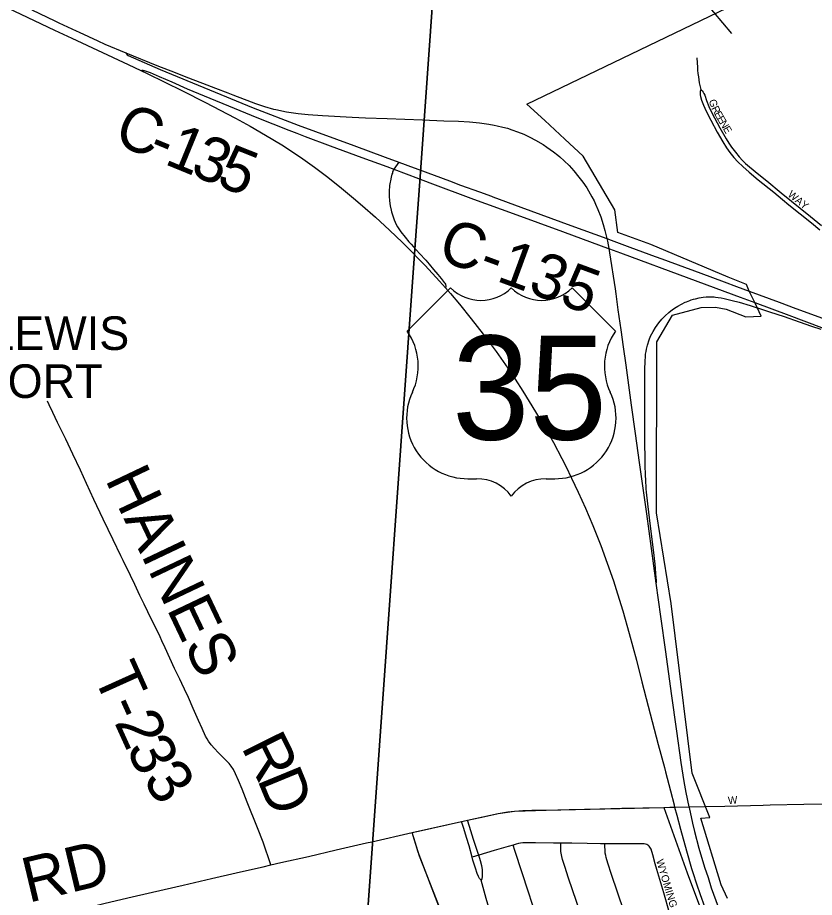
# Model space of a CAD drawing. Extents: x 1410790 to 1770854, y 448063 to 770588.
# Drawn here: x 1550315 to 1555646, y 615190 to 621077 of the extents above; entities that cross this region are included whole.
import ezdxf

# ---------------------------------------------------------------- set-up
doc = ezdxf.new("R2010")
doc.units = 0
for name, color, linetype in [('GM_X_Airport_Text_Class_2', 7, 'Continuous'), ('GM_X_City_Street', 7, 'Continuous'), ('GM_X_City_Street_Text', 7, 'Continuous'), ('GM_X_Corporation', 7, 'Continuous'), ('GM_X_County_Road', 7, 'Continuous'), ('GM_X_County_Road_Text', 7, 'Continuous'), ('GM_X_Interchange_Ramps', 7, 'Continuous'), ('GM_X_Minor_River', 7, 'Continuous'), ('GM_X_Township', 7, 'Continuous'), ('GM_X_Township_Road', 7, 'Continuous'), ('GM_X_Township_Road_Text', 7, 'Continuous'), ('GM_X_US_Location', 7, 'Continuous'), ('GM_X_US_Route', 7, 'Continuous'), ('GM_X_US_Shield', 7, 'Continuous')]:
    doc.layers.add(name, color=color, linetype=linetype)

msp = doc.modelspace()

# ---------------------------------------------------------------- linework, layer by layer
at = {"layer": 'GM_X_City_Street'}
for points in [[(1554859.5, 620808.7), (1554863, 620743), (1554864.4, 620725.6), (1554866.5, 620703.7), (1554869.6, 620680.5), (1554872.6, 620660.7), (1554875.6, 620640), (1554880.9, 620614.2), (1554885.2, 620596.1)], [(1554885.2, 620596.1), (1554881.7, 620581.4), (1554880.7, 620570.8), (1554880.7, 620559.7), (1554882.9, 620549.3), (1554890.6, 620525.2), (1554903.8, 620491.7), (1554922.8, 620449.9), (1554952.7, 620391.5), (1554996.2, 620310.5), (1555033.9, 620245.1), (1555058.1, 620206.1), (1555080.8, 620174), (1555107.7, 620140.9), (1555134.3, 620111.9), (1555167.1, 620079.7), (1555208.7, 620042.6), (1555269.3, 619992.4), (1555374.3, 619908.3), (1555432.4, 619860.2), (1555475.3, 619824.6), (1555626, 619703.2), (1555682, 619657.6)], [(1554885.2, 620596.1), (1554895.3, 620587), (1554901.4, 620578.4), (1554906.4, 620569.8), (1554912, 620557.2), (1554924.3, 620521.7), (1554939.9, 620482), (1554954.9, 620449.2), (1554977.5, 620405.5), (1555013.6, 620339.1), (1555055.7, 620264.9), (1555073, 620237), (1555091.5, 620209.9), (1555117.3, 620175.9), (1555142.2, 620145.4), (1555164.5, 620121.3), (1555185.8, 620100.9), (1555263.5, 620035.1), (1555327.7, 619984.1), (1555423.6, 619904.4), (1555620.6, 619746.1), (1555694.2, 619685.7)], [(1555210.3, 619247.3), (1555410.2, 619172.2), (1555520.6, 619130.4), (1555847.5, 619011.7), (1555987.3, 618959.1)], [(1555248, 619170.2), (1555474.4, 619085.3), (1555693.8, 619003.3), (1555736.1, 618987.8)], [(1554911.5, 615798.3), (1555047.3, 615801.7), (1555303.7, 615807.5), (1555349.6, 615808.7), (1555575.6, 615813.2), (1555780.1, 615816.5)], [(1553400.7, 615472.6), (1553399.1, 615477.9), (1553365.8, 615577.8), (1553338.9, 615663.5), (1553325.4, 615706.6)], [(1553355.4, 615459.2), (1553335.7, 615534.8), (1553319.2, 615591.5), (1553299.9, 615650.7), (1553284.6, 615697.6)], [(1553309.2, 614668.9), (1553289.7, 614726.8), (1553263.2, 614805.2), (1553194.2, 614981.8), (1553133.9, 615132.6), (1553076.4, 615276.2), (1552994.7, 615493.2), (1552955.9, 615623.7)], [(1553629.7, 615540.1), (1553597.9, 615530.7), (1553503.6, 615502.9), (1553400.7, 615472.6)], [(1553948.8, 615553.3), (1553901.3, 615553.7), (1553779.2, 615554.8), (1553730.8, 615555.3), (1553709, 615555.4), (1553695, 615554.7), (1553680.5, 615552.9), (1553666.5, 615550.1), (1553650.4, 615546.1), (1553629.7, 615540.1)], [(1554015.2, 614382.4), (1553996.4, 614438.2), (1553949.5, 614577.4), (1553919.3, 614666.8), (1553890.8, 614751.5), (1553820.3, 614962.9), (1553789.8, 615054.2), (1553730.5, 615232), (1553691.5, 615353.7), (1553642, 615503), (1553629.7, 615540.1)], [(1554281.9, 614471.5), (1554273.8, 614496.4), (1554250.1, 614569.5), (1554201.6, 614719.2), (1554162.7, 614837.6), (1554113.7, 614986.8), (1554088.6, 615061.6), (1554054.4, 615163.5), (1554001.1, 615318.8), (1553975.6, 615396.8), (1553961.4, 615443.5), (1553955.6, 615464.5), (1553953.1, 615474.3), (1553950.9, 615486.5), (1553949.6, 615497.6), (1553948.8, 615512.7), (1553948.8, 615534.8), (1553948.8, 615553.3)], [(1554244, 615549.2), (1554215.5, 615549.3), (1554126.1, 615551), (1554022, 615552.5), (1553948.8, 615553.3)], [(1554558.8, 614563.8), (1554551.7, 614576.6), (1554536.8, 614609), (1554519.1, 614653.9), (1554428.8, 614924.1), (1554370.1, 615101.2), (1554289, 615343.6), (1554264.3, 615418.2), (1554253.3, 615456.5), (1554250, 615471.2), (1554247, 615487.2), (1554245.7, 615506.2), (1554244.8, 615530.4), (1554244, 615549.2)], [(1554676.3, 615087.4), (1554637.8, 615221.3), (1554624.8, 615265), (1554605, 615331.8), (1554592.2, 615375.9), (1554580.7, 615415.3), (1554564, 615474.4), (1554552.7, 615512.9), (1554549.8, 615519.2), (1554545.5, 615526.8), (1554540.9, 615532.2), (1554535.3, 615537), (1554530.5, 615540.1), (1554524.4, 615543.2), (1554516, 615546.4), (1554506.4, 615548.2), (1554495, 615548.8), (1554464.9, 615548.9), (1554421.8, 615549), (1554352.5, 615549.1), (1554244, 615549.2)], [(1553400.7, 615472.6), (1553377.6, 615465.8), (1553355.4, 615459.2)], [(1553417.4, 615305.5), (1553419.2, 615307.7), (1553421, 615310.2), (1553421.9, 615311.9), (1553422.7, 615313.8), (1553423.5, 615316.9), (1553424.2, 615320), (1553424.9, 615324.9), (1553425.4, 615330.3), (1553425.8, 615349), (1553425.7, 615356.2), (1553424.4, 615375.9), (1553420.2, 615401.9), (1553412.4, 615433.8), (1553400.7, 615472.6)], [(1553417.4, 615305.5), (1553409.1, 615311.6), (1553407.1, 615313.7), (1553405.2, 615316.3), (1553402.6, 615320.4), (1553398, 615329.8), (1553390.1, 615349.1), (1553378.2, 615386.6), (1553360.5, 615439.5), (1553355.4, 615459.2)], [(1553734.6, 614290.7), (1553724.7, 614323.8), (1553681.6, 614465.1), (1553626.9, 614633.6), (1553542.8, 614875.3), (1553516.4, 614956.3), (1553493.6, 615031.5), (1553449.4, 615182.5), (1553417.4, 615305.5)]]:
    msp.add_lwpolyline(points, dxfattribs=at)
at = {"layer": 'GM_X_Corporation'}
for points in [[(1555063.4, 615181.7), (1555021.7, 615273.6), (1554886.4, 615720.1), (1554947.2, 615723.8), (1554829, 616021.5), (1554714.3, 616941), (1554688.3, 617156.8), (1554589.6, 617763.9), (1554591.5, 618906.7), (1554696, 619086.4), (1554887.8, 619138.3), (1554984.4, 619140.1), (1555056.1, 619126.6), (1555187.7, 619075.8), (1555290.1, 619078.7), (1555248, 619170.2), (1555210.3, 619247.3), (1555190.8, 619290.1), (1555069.9, 619340.9), (1554551.2, 619558.8), (1554329.9, 619639.6), (1554311.4, 619791.6), (1554098.9, 620150.4), (1553976.2, 620263.7), (1553842.1, 620387.6), (1553722.2, 620498.4), (1556342.3, 621759.6)], [(1553186.8, 615000.2), (1553004.6, 615466.8), (1552955.9, 615623.7), (1553284.6, 615697.6), (1553325.4, 615706.6), (1553530.2, 615750.5), (1553639.3, 615767.6), (1553850.9, 615774.4), (1554638.6, 615792.7), (1554795.4, 615354.3), (1554923.2, 615008.8)]]:
    msp.add_lwpolyline(points, dxfattribs=at)
at = {"layer": 'GM_X_County_Road'}
for points in [[(1551039.8, 620840.2), (1551042.7, 620833.5), (1551047.7, 620827.5), (1551055.4, 620822.9), (1551268.3, 620730.2), (1551890.2, 620473.3), (1552192.9, 620357.4), (1552563.6, 620221.4), (1552774.5, 620144.2), (1552865.2, 620110.2)], [(1551139.9, 620722.5), (1551141.4, 620723.1), (1551144.2, 620724.1), (1551148, 620724.5), (1551152.1, 620724.7), (1551158.3, 620724.1), (1551162.8, 620723.4), (1551169.5, 620721.4), (1551201.1, 620709.4), (1551263.2, 620683), (1551346.1, 620647.3), (1551449.8, 620600.1), (1551876.8, 620423.8), (1551937.8, 620399.7), (1552023.4, 620366.4), (1552130.3, 620324.6), (1552182.3, 620304.3), (1552240, 620281), (1552405.9, 620219.1), (1552618.4, 620141.5), (1552784.6, 620080), (1552832.1, 620062.3)], [(1552832.1, 620062.3), (1552996.2, 620001.2)], [(1552865.2, 620110.2), (1552968, 620071.8), (1553000.4, 620059.7)], [(1553000.4, 620059.7), (1553204.7, 619983.7), (1553278.3, 619955.9), (1553404.9, 619910.4), (1553485.2, 619881.6), (1553494.6, 619878.7), (1553681.4, 619809.6), (1554016.5, 619686.5), (1554256.6, 619598.5), (1554286.1, 619587.7), (1554411.8, 619540.7), (1554580.9, 619478.2), (1554624.1, 619462.6), (1554885.5, 619365.9), (1555042.7, 619308.6), (1555125.7, 619277.9), (1555210.3, 619247.3)], [(1552996.2, 620001.2), (1553073.6, 619972.3), (1553365.4, 619862.8), (1553630.5, 619766.1), (1553960, 619645), (1554218.5, 619549.4), (1554261.1, 619534.7)], [(1554261.1, 619534.7), (1554270, 619531.6), (1554274.3, 619530.1), (1554348, 619502.3), (1554806.6, 619332.8), (1555148.5, 619207.3), (1555248, 619170.2)], [(1553325.4, 615706.6), (1553440.6, 615731.9), (1553530.2, 615750.5), (1553594.3, 615761.8), (1553639.3, 615767.6), (1553694.3, 615771.7), (1553756.1, 615774), (1553850.9, 615774.5), (1554004.3, 615778.2), (1554211.1, 615783.2)], [(1554211.1, 615783.2), (1554358.6, 615786.7), (1554638.6, 615792.7)], [(1554638.6, 615792.7), (1554678, 615793.6), (1554710.6, 615794.2), (1554806, 615796.2), (1554911.5, 615798.3)], [(1553284.6, 615697.6), (1553287.1, 615698.1), (1553325.4, 615706.6)], [(1552955.9, 615623.7), (1552996.7, 615632.6), (1553284.6, 615697.6)], [(1552685.3, 615563), (1552955.9, 615623.7)], [(1552010.1, 615409.1), (1552075.2, 615422.9), (1552260.5, 615464.6), (1552445.5, 615507.6), (1552649.6, 615555), (1552685.3, 615563)], [(1549522, 614832.1), (1549592, 614848.1), (1549675.4, 614866.4), (1549825.5, 614901.6), (1550042.9, 614951.9), (1550141.9, 614974.6), (1550289.2, 615007.9), (1550477.7, 615051.9), (1550525.5, 615063.3), (1550563.8, 615071.4), (1550666.3, 615094.2), (1550714.2, 615105.6), (1550892.7, 615148.8), (1551052.4, 615186.2), (1551218.5, 615225), (1551423.1, 615272.4), (1551611.7, 615315.8), (1551777.8, 615354.6), (1551886.7, 615378.9), (1551957, 615395.6), (1552010.1, 615409.1)]]:
    msp.add_lwpolyline(points, dxfattribs=at)
at = {"layer": 'GM_X_Interchange_Ramps'}
for points in [[(1552865.2, 620110.2), (1552843.2, 620078.4), (1552832.1, 620062.3), (1552829.2, 620056.2), (1552826.5, 620049.1), (1552824.2, 620042.9), (1552822.3, 620036.9), (1552819.7, 620028.3), (1552814.2, 620008.7), (1552809, 619985.6), (1552806.9, 619974.8), (1552803.6, 619954.1), (1552802.5, 619944.1), (1552800.9, 619922.8), (1552800.6, 619910.5), (1552800.6, 619882.8), (1552803.2, 619850.4), (1552807.6, 619817.4), (1552813.3, 619789.1), (1552816.6, 619776.9), (1552824.9, 619750.5), (1552835.3, 619723.3), (1552848.6, 619692.2), (1552857.1, 619676.7), (1552879.1, 619643.5), (1552906.9, 619606.8), (1552932.8, 619577.2), (1552948.3, 619560.1), (1552964.1, 619542.9), (1553003.9, 619499.6), (1553045.3, 619452.9), (1553067.7, 619426.8), (1553097.5, 619391.4), (1553126.4, 619358.2), (1553148.4, 619331.5), (1553170, 619304.8), (1553172, 619302.1), (1553173.7, 619299.4), (1553177.1, 619292.6), (1553178.6, 619288.1), (1553179.3, 619285.2), (1553179.6, 619281.7), (1553179.6, 619279.2), (1553179.4, 619277.1), (1553179, 619273.4), (1553178.1, 619268.2)], [(1554586, 617293), (1554586.8, 617293.6), (1554587.9, 617294.5), (1554588.3, 617295), (1554588.6, 617295.5), (1554588.9, 617296), (1554589, 617296.5), (1554589.1, 617297.2), (1554589.2, 617298.5), (1554588.4, 617314.6), (1554587.7, 617326.6), (1554585.7, 617359.2), (1554583.2, 617390.6), (1554580.3, 617419.1), (1554568.5, 617516.2), (1554549.1, 617675), (1554530.6, 617822.8), (1554523.2, 617902.3), (1554521.4, 617924.7), (1554517.5, 617985.3), (1554516.2, 618011.5), (1554513.8, 618087.8), (1554511.6, 618271.5), (1554511, 618438.7), (1554511.6, 618645.4), (1554511.5, 618721.8), (1554512.8, 618778.3), (1554514.8, 618810.3), (1554516.5, 618825.6), (1554519.2, 618842.9), (1554522.5, 618859.2), (1554528.5, 618885.2), (1554539.8, 618920.8), (1554549.4, 618944.8), (1554566.1, 618975.7), (1554583.1, 619004), (1554604.7, 619034.6), (1554625, 619058.8), (1554647.1, 619082.5), (1554672.3, 619104.8), (1554696.8, 619124), (1554720, 619139.5), (1554732.2, 619147.1), (1554755.7, 619160.3), (1554780.9, 619172.1), (1554789.1, 619175.6), (1554811.4, 619184.3), (1554821.8, 619187.6), (1554838, 619192.4), (1554850.4, 619195.6), (1554874.7, 619201.6), (1554901.8, 619206.1), (1554921.8, 619208), (1554944.8, 619208.8), (1554975.7, 619207.7), (1554984.4, 619207), (1555001.3, 619205.1), (1555021.4, 619202.2), (1555042.4, 619198.2), (1555060.8, 619194), (1555096.3, 619184.8), (1555142, 619171.9), (1555215.5, 619149.9), (1555263.5, 619134.5), (1555264.5, 619134.2), (1555345.8, 619108.1), (1555443.7, 619076.5), (1555544.5, 619041.3), (1555626.3, 619013.1), (1555689.6, 618991.2)]]:
    msp.add_lwpolyline(points, dxfattribs=at)
at = {"layer": 'GM_X_Minor_River'}
msp.add_lwpolyline([(1553781.6, 622249.7), (1553901.6, 621880.5), (1554037.2, 621721.7), (1554158.8, 621681.4), (1554319.8, 621716.8), (1554376, 621719.8), (1554505.5, 621787.8), (1554575.8, 621800.7), (1554705.4, 621758.3), (1554791.5, 621632.4), (1554837.2, 621489.2), (1554872.9, 621237.7), (1554910.1, 621184.9), (1555090.9, 620971.1)], dxfattribs=at)
at = {"layer": 'GM_X_Township'}
for points in [[(1553265.2, 623629), (1553007.8, 620011.9), (1552973.3, 619527.8), (1552690.1, 615548.4), (1552520.7, 613168.4), (1549456.2, 613459.1), (1546353, 613693.5), (1545541.7, 613754.8), (1544111, 613862.9)], [(1555014.1, 601600.4), (1552637.9, 604338.2), (1551949, 605137.1), (1552010.7, 606003.6), (1552520.7, 613168.4), (1552690.1, 615548.4), (1552973.3, 619527.8), (1553007.8, 620011.9), (1553265.2, 623629)]]:
    msp.add_lwpolyline(points, dxfattribs=at)
at = {"layer": 'GM_X_Township_Road'}
for points in [[(1551675.7, 616141.8), (1551657.2, 616159.6), (1551632, 616185.8), (1551610.5, 616210.9), (1551592.9, 616234.9), (1551582.4, 616251.9), (1551573.2, 616269.6), (1551550.7, 616320.7), (1551526, 616374.2), (1551489.4, 616454.8), (1551457.6, 616526.8), (1551432, 616583.4), (1551413.7, 616621.8), (1551399.6, 616651.4), (1551365.8, 616722.5), (1551302.7, 616859.5), (1551280.4, 616906.9), (1551267.9, 616933.6), (1551232.3, 617007.3), (1551213.9, 617045.7), (1551186.7, 617101.8), (1551162.1, 617151.8), (1551133.7, 617210.8), (1551098.4, 617284.8), (1551070.2, 617343.9), (1551020.7, 617443.8), (1551005.2, 617476.4), (1550954.6, 617583.1), (1550887.8, 617722), (1550826.2, 617852.6), (1550776.7, 617959.9), (1550736.2, 618049.5), (1550685.7, 618156.1), (1550637.1, 618256.4), (1550582.7, 618368.6), (1550551.6, 618433.7), (1550525.6, 618486.5), (1550514.4, 618510.2)], [(1552010.1, 615409.1), (1551958.1, 615558.7), (1551919.8, 615656.3), (1551851.6, 615826.8), (1551817.2, 615915.2), (1551793.5, 615972.8), (1551773.6, 616017.5), (1551758.6, 616046.2), (1551744.9, 616068.1), (1551731.2, 616086), (1551711.5, 616107.2), (1551675.7, 616141.8)]]:
    msp.add_lwpolyline(points, dxfattribs=at)
at = {"layer": 'GM_X_US_Route'}
for points in [[(1547431, 622630.3), (1547588.3, 622547.5), (1548007.4, 622322.4), (1548169.4, 622235.8), (1548372.4, 622128.3), (1548617.9, 621995.9), (1548881.2, 621855.2), (1549086.8, 621745.6), (1549278, 621644), (1549489.6, 621532), (1549582.2, 621482.5), (1549643.1, 621450.4), (1549790.8, 621372.1), (1549930.8, 621300.4), (1550095, 621218.2), (1550248.1, 621143.2), (1550425.8, 621058.5), (1550561.9, 620993.4), (1550677.3, 620938.4), (1551055.1, 620763), (1551139.9, 620722.5)], [(1550409.6, 621128.4), (1550563.7, 621055.2), (1550590.4, 621042.8), (1550706.2, 620988.5), (1550727, 620978.7), (1550851.8, 620920.5), (1550899.7, 620899), (1551039.8, 620840.2), (1551247.6, 620757.4), (1551369.2, 620709.6), (1551430.2, 620685.3), (1551457.7, 620674.7), (1551580.1, 620627.5), (1551638.2, 620605.1), (1551720.6, 620572.7), (1551754.2, 620559.6), (1551876.7, 620512.5), (1551907.6, 620501.5), (1551966.7, 620481.8), (1552026.7, 620465.2), (1552042.7, 620461.7), (1552113.3, 620446.5), (1552191.3, 620435.6), (1552259.8, 620428.6), (1552354.6, 620421.4), (1552554.4, 620410.5), (1552642.9, 620406.6), (1552787.1, 620401.5), (1553023.6, 620392.5), (1553167.4, 620387), (1553265.8, 620383), (1553337.9, 620378.8), (1553406.4, 620372.5), (1553468.3, 620364.1), (1553503.8, 620357.8), (1553523.2, 620353.7), (1553561, 620344.4), (1553592.1, 620336.1), (1553621.6, 620327), (1553659, 620313.6), (1553701.2, 620296.2), (1553742.1, 620277.5), (1553780.8, 620257.9), (1553830.3, 620228.8), (1553856.7, 620211.1), (1553900.9, 620178.6), (1553929.9, 620155.7), (1553943.1, 620144.4), (1553972.1, 620117.6), (1554004.3, 620086.3), (1554035.8, 620052.3), (1554070.7, 620010.2), (1554096.3, 619975.1), (1554122.6, 619937.7), (1554146.3, 619898), (1554157.8, 619877.5), (1554172.1, 619850.9), (1554182, 619829.7), (1554197.9, 619792.1), (1554216.9, 619744.1), (1554233, 619692.2), (1554243.6, 619653.2), (1554256.6, 619598.5), (1554260.9, 619580.1), (1554270, 619531.6), (1554275.4, 619502.5), (1554312.2, 619263), (1554316.9, 619229.1), (1554331.5, 619122.7), (1554349.9, 618988.1), (1554365.7, 618873.4), (1554383.3, 618751.3), (1554420.3, 618483.5), (1554447.2, 618295.1), (1554474.2, 618100.2), (1554521.7, 617755.7), (1554586, 617293), (1554617, 617070.2), (1554650.6, 616833.1), (1554688.2, 616553.6), (1554722.3, 616303.3), (1554753, 616092.2), (1554773.3, 615965.8), (1554786.7, 615891.5), (1554806, 615796.2), (1554806.9, 615791.7), (1554830, 615685.9), (1554842.9, 615631.5), (1554872.2, 615520.4), (1554911.2, 615391.5), (1554934, 615323), (1554956, 615254.2), (1555001.9, 615127.6)], [(1551139.9, 620722.5), (1551182.4, 620702.3), (1551418, 620586.7), (1551573.1, 620508), (1551768, 620406.4), (1551771.9, 620404.3)], [(1551771.9, 620404.3), (1551871.8, 620349.9), (1551974.4, 620291.2), (1552083.7, 620224.6), (1552141.9, 620187.5), (1552223.4, 620132.1), (1552300.7, 620076.6), (1552381.8, 620015), (1552469.4, 619945.9), (1552563.1, 619868.6), (1552623, 619817.4), (1552708.6, 619740.8), (1552803.8, 619655.4), (1552890.7, 619572.4), (1552961.1, 619500.8), (1552988.7, 619472.8), (1553040.7, 619418), (1553137.5, 619314), (1553178.1, 619268.2), (1553211.7, 619230.4), (1553271.4, 619160.1), (1553350.5, 619061.1), (1553429.7, 618958.1), (1553517.7, 618841.9), (1553594.9, 618731.4), (1553644.8, 618658), (1553695.8, 618577.6), (1553781, 618439.1), (1553844.7, 618332.3), (1553899.5, 618234.9), (1553955.9, 618127), (1553981.9, 618075.6), (1554021, 617996), (1554065.3, 617900.8), (1554114.1, 617795.6), (1554163.4, 617679.4), (1554216.2, 617545.6), (1554260.1, 617426.4), (1554301.2, 617309.4), (1554329, 617221.6), (1554363.6, 617108.5), (1554406.6, 616956.9), (1554455.6, 616776.4), (1554491.9, 616633.1), (1554534.5, 616469.7), (1554601.5, 616213.3), (1554642.2, 616059.4)], [(1554642.2, 616059.4), (1554649.9, 616030.2), (1554683.2, 615903.2), (1554706.8, 615808.9)], [(1554706.8, 615808.9), (1554707.8, 615804.5), (1554710.6, 615794.2), (1554724.7, 615741.2), (1554751, 615646.3), (1554791, 615500.8), (1554824.7, 615384.3), (1554833.4, 615356.5)], [(1554833.4, 615356.5), (1554857, 615281.1), (1554881, 615209.7), (1554910.4, 615129.7), (1554937.9, 615059.6), (1554992.6, 614926), (1555036.6, 614823.6), (1555081.3, 614725.1), (1555112.4, 614660.1), (1555156.5, 614576), (1555207.3, 614484.2), (1555256.1, 614398.9), (1555312.2, 614306.4), (1555375.8, 614207), (1555441.5, 614109), (1555494.7, 614034.2), (1555565.2, 613939.6), (1555647.6, 613833.4), (1555688.6, 613782.4), (1555718, 613746.5), (1555746.4, 613714.6), (1555773.3, 613684.1), (1555804.1, 613648.5)]]:
    msp.add_lwpolyline(points, dxfattribs=at)
at = {"layer": 'GM_X_US_Shield'}
for p, q in [((1553212.2, 619267.9), (1552922.1, 618977.8)), ((1554314.3, 618977.8), (1554024.3, 619267.9)), ((1553328.2, 617991.7), (1553386.2, 617991.7)), ((1553850.2, 617991.7), (1553908.3, 617991.7))]:
    msp.add_line(p, q, dxfattribs=at)
for centre, radius, start, end in [((1553415.2, 619475), 290, 225.573, 314.427), ((1553821.2, 619475), 290, 225.573, 314.427), ((1552589.5, 618744.9), 406.1, 334.54712, 35.00093), ((1554646.9, 618744.9), 406.1, 144.99907, 205.45288), ((1553323.7, 618397.7), 406.1, 154.83192, 270.63826), ((1553912.8, 618397.7), 406.1, 269.36174, 25.16808), ((1553386.2, 617701.6), 290, 36.8699, 90), ((1553850.2, 617701.6), 290, 90, 143.1301)]:
    msp.add_arc(centre, radius, start, end, dxfattribs=at)

# ---------------------------------------------------------------- texts
at = {"layer": 'GM_X_Airport_Text_Class_2'}
for s, p in [('GREENE COUNTY-LEWIS', (1547401, 618853.1)), ('A. JACKSON AIRPORT', (1547673.8, 618531.9))]:
    msp.add_text(s, height=225, rotation=0.00001, dxfattribs=at).set_placement(p)
at = {"layer": 'GM_X_City_Street_Text'}
for s, rotation, p in [('G', 286.71391, (1554938.8, 620521.9)), ('R', 297.16059, (1554955.2, 620470.5)), ('E', 298.73142, (1554974, 620434)), ('E', 300.38906, (1554991.7, 620401.7)), ('N', 300.648, (1555009.6, 620371.1)), ('E', 300.65221, (1555032.1, 620333.3)), ('WAY', 320.70771, (1555463.4, 619885.7)), ('W', 4.39613, (1555069.5, 615813.4)), ('WYOMING', 286.70097, (1554586.5, 615436.9))]:
    msp.add_text(s, height=50, rotation=rotation, dxfattribs=at).set_placement(p)
at = {"layer": 'GM_X_County_Road_Text'}
for s, rotation, p in [('C', 337.65213, (1550947.2, 620241.1)), ('1', 337.68505, (1551289.3, 620100.5)), ('-', 337.66813, (1551175.2, 620147.4)), ('3', 337.79733, (1551460.8, 620030.1)), ('5', 338.3595, (1551634.9, 619959.1)), ('C-135', 339.82644, (1553112.9, 619463.8)), ('RD', 13.43927, (1550387.4, 615153.2))]:
    msp.add_text(s, height=300, rotation=rotation, dxfattribs=at).set_placement(p)
at = {"layer": 'GM_X_Township_Road_Text'}
for s, rotation, p in [('HAINES', 295.42744, (1550898.1, 617987.8)), ('T', 294.24534, (1550816.5, 616679.9)), ('-', 294.27873, (1550908.7, 616475.2)), ('2', 294.41997, (1550959.7, 616362.1)), ('R', 296.39923, (1551808.5, 616197.3)), ('3', 295.53362, (1551038.8, 616188.1)), ('3', 305.16604, (1551146.2, 615973.9)), ('D', 292.3419, (1551915.7, 615981.7))]:
    msp.add_text(s, height=300, rotation=rotation, dxfattribs=at).set_placement(p)
at = {"layer": 'GM_X_US_Location'}
for s in ['0', '/']:
    msp.add_text(s, height=1, dxfattribs=at).set_placement((1553617.9, 618595.3))
msp.add_text('35', height=1, rotation=0.00001, dxfattribs=at).set_placement((1553411.4, 618388.3))
at = {"layer": 'GM_X_US_Shield'}
msp.add_text('35', height=696.1, dxfattribs=at).set_placement((1553222, 618252.7))

doc.saveas('drawing.dxf')
